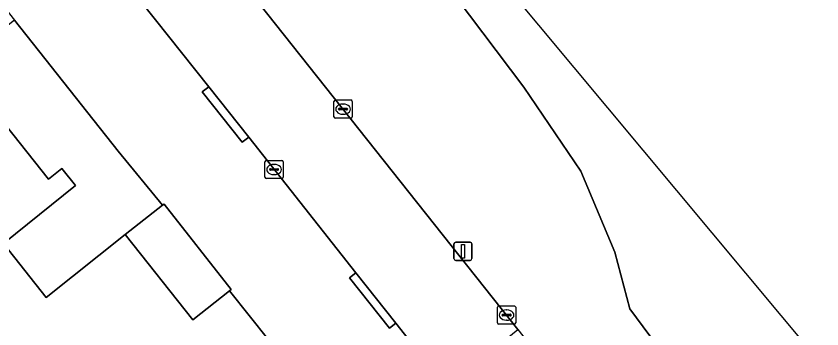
# Model space of a CAD drawing. Extents: x 164148 to 165261, y 382513 to 383432.
# Drawn here: x 165091.7 to 165135.92, y 382676.16 to 382693.32 of the extents above; entities that cross this region are included whole.
import ezdxf

# ---------------------------------------------------------------- set-up
doc = ezdxf.new("R2010")
doc.units = 0
for name, color, linetype in [('IMGEO_Erf', 7, 'Continuous'), ('IMGEO_Groenvoorziening', 7, 'Continuous'), ('IMGEO_Kolk', 7, 'Continuous'), ('IMGEO_Lichtmast', 7, 'Continuous'), ('IMGEO_Pand', 7, 'Continuous'), ('IMGEO_Rijbaan_lokaal_open', 7, 'Continuous'), ('IMGEO_Voetpad_open', 7, 'Continuous')]:
    doc.layers.add(name, color=color, linetype=linetype)

msp = doc.modelspace()

# ---------------------------------------------------------------- linework, layer by layer
at = {"layer": 'IMGEO_Erf'}
msp.add_lwpolyline([(165089.615, 382663.465), (165092.055, 382660.399), (165097.781, 382653.18), (165098.544, 382652.22), (165099.78, 382650.655), (165115.45, 382663.087), (165112.164, 382667.321), (165110.113, 382665.691), (165106.386, 382670.378), (165108.405, 382671.983), (165107.735, 382672.825), (165103.414, 382678.252), (165101.39, 382676.653), (165097.689, 382681.334), (165093.35, 382677.889), (165091.006, 382680.854), (165094.955, 382684.033), (165094.212, 382684.956), (165093.482, 382684.375), (165089.124, 382689.853)], dxfattribs=at)
at = {"layer": 'IMGEO_Groenvoorziening'}
for points in [[(165150.676, 382656.527), (165050.456, 382776.606), (165047.366, 382774.039), (165049.879, 382770.589), (165057.37, 382764.675), (165068.927, 382750), (165082.045, 382734.292), (165085.308, 382727.636), (165090.12, 382721.864), (165094.267, 382718.47), (165103.71, 382708.538), (165107.232, 382704.323), (165110.121, 382701.51), (165110.971, 382700.461), (165115.064, 382695.402), (165119.563, 382689.43), (165122.7, 382684.813), (165124.564, 382680.364), (165125.387, 382677.26), (165127.568, 382674.305), (165135.65, 382668.838), (165139.068, 382665.359)], [(165047.646, 382766.289), (165054.269, 382757.984), (165060.561, 382750.064), (165073.273, 382734.06), (165073.8, 382733.397), (165074.165, 382732.938), (165086.127, 382717.847), (165086.522, 382717.349), (165086.639, 382717.201), (165119.226, 382676.121), (165121.334, 382673.464), (165129.475, 382663.152), (165146.697, 382641.47)], [(165139.068, 382665.359), (165135.65, 382668.838), (165127.568, 382674.305), (165125.387, 382677.26), (165124.564, 382680.364), (165122.7, 382684.813), (165119.563, 382689.43), (165115.064, 382695.402), (165110.971, 382700.461), (165110.121, 382701.51), (165107.232, 382704.323), (165103.71, 382708.538), (165094.267, 382718.47)]]:
    msp.add_lwpolyline(points, dxfattribs=at)
at = {"layer": 'IMGEO_Kolk'}
for p, q in [((165109.216, 382688.721), (165110.068, 382688.721)), ((165109.141, 382687.795), (165109.141, 382688.647)), ((165109.443, 382688.264), (165109.841, 382688.264)), ((165109.629, 382688.501), (165109.654, 382688.501)), ((165110.142, 382688.647), (165110.142, 382687.795)), ((165109.4, 382688.215), (165109.4, 382688.227)), ((165109.838, 382688.178), (165109.44, 382688.178)), ((165109.652, 382687.941), (165109.627, 382687.941)), ((165109.884, 382688.227), (165109.884, 382688.215)), ((165110.068, 382687.721), (165109.216, 382687.721)), ((165105.355, 382684.48), (165105.355, 382685.332)), ((165105.43, 382685.406), (165106.282, 382685.406)), ((165105.843, 382685.186), (165105.868, 382685.186)), ((165106.356, 382685.332), (165106.356, 382684.48)), ((165105.614, 382684.9), (165105.614, 382684.912)), ((165106.052, 382684.863), (165105.654, 382684.863)), ((165105.657, 382684.949), (165106.055, 382684.949)), ((165106.098, 382684.912), (165106.098, 382684.9)), ((165106.282, 382684.406), (165105.43, 382684.406)), ((165105.866, 382684.626), (165105.841, 382684.626)), ((165118.117, 382676.492), (165118.117, 382677.344)), ((165118.192, 382677.418), (165119.044, 382677.418)), ((165118.605, 382677.198), (165118.63, 382677.198)), ((165119.118, 382677.344), (165119.118, 382676.492)), ((165118.376, 382676.912), (165118.376, 382676.924)), ((165118.814, 382676.875), (165118.416, 382676.875)), ((165118.419, 382676.961), (165118.817, 382676.961)), ((165118.86, 382676.924), (165118.86, 382676.912)), ((165119.044, 382676.418), (165118.192, 382676.418)), ((165118.628, 382676.638), (165118.603, 382676.638))]:
    msp.add_line(p, q, dxfattribs=at)
for points in [[(165109.216, 382688.721), (165110.068, 382688.721)], [(165109.141, 382687.795), (165109.141, 382688.647)], [(165110.142, 382688.647), (165110.142, 382687.795)], [(165110.068, 382687.721), (165109.216, 382687.721)], [(165105.355, 382684.48), (165105.355, 382685.332)], [(165105.43, 382685.406), (165106.282, 382685.406)], [(165106.356, 382685.332), (165106.356, 382684.48)], [(165106.282, 382684.406), (165105.43, 382684.406)], [(165118.117, 382676.492), (165118.117, 382677.344)], [(165118.192, 382677.418), (165119.044, 382677.418)], [(165119.118, 382677.344), (165119.118, 382676.492)], [(165119.044, 382676.418), (165118.192, 382676.418)]]:
    msp.add_lwpolyline(points, dxfattribs=at)
for centre, radius, start, end in [((165109.218, 382688.645), 0.0765, 91.552, 178.448), ((165109.218, 382688.645), 0.0765, 91.552, 178.448), ((165110.066, 382688.645), 0.0765, 1.552, 88.448), ((165110.066, 382688.645), 0.0765, 1.552, 88.448), ((165109.44, 382688.224), 0.0403, 85.8775, 175.7526), ((165109.845, 382688.226), 0.0386, 1.7309, 96.639), ((165109.218, 382687.797), 0.0765, 181.552, 268.448), ((165109.218, 382687.797), 0.0765, 181.552, 268.448), ((165109.437, 382688.214), 0.0366, 178.938, 274.7102), ((165109.841, 382688.221), 0.043, 264.8664, 352.4533), ((165110.066, 382687.797), 0.0765, 271.552, 358.448), ((165110.066, 382687.797), 0.0765, 271.552, 358.448), ((165105.432, 382685.33), 0.0765, 91.552, 178.448), ((165105.432, 382685.33), 0.0765, 91.552, 178.448), ((165106.28, 382685.33), 0.0765, 1.552, 88.448), ((165106.28, 382685.33), 0.0765, 1.552, 88.448), ((165105.654, 382684.909), 0.0403, 85.8775, 175.7526), ((165105.651, 382684.899), 0.0366, 178.938, 274.7102), ((165106.055, 382684.906), 0.043, 264.8664, 352.4533), ((165106.059, 382684.911), 0.0386, 1.7309, 96.639), ((165105.432, 382684.482), 0.0765, 181.552, 268.448), ((165105.432, 382684.482), 0.0765, 181.552, 268.448), ((165106.28, 382684.482), 0.0765, 271.552, 358.448), ((165106.28, 382684.482), 0.0765, 271.552, 358.448), ((165118.194, 382677.342), 0.0765, 91.552, 178.448), ((165118.194, 382677.342), 0.0765, 91.552, 178.448), ((165119.042, 382677.342), 0.0765, 1.552, 88.448), ((165119.042, 382677.342), 0.0765, 1.552, 88.448), ((165118.416, 382676.921), 0.0403, 85.8775, 175.7526), ((165118.413, 382676.911), 0.0366, 178.938, 274.7102), ((165118.817, 382676.918), 0.043, 264.8664, 352.4533), ((165118.821, 382676.923), 0.0386, 1.7309, 96.639), ((165118.194, 382676.494), 0.0765, 181.552, 268.448), ((165118.194, 382676.494), 0.0765, 181.552, 268.448), ((165119.042, 382676.494), 0.0765, 271.552, 358.448), ((165119.042, 382676.494), 0.0765, 271.552, 358.448)]:
    msp.add_arc(centre, radius, start, end, dxfattribs=at)
for centre, major_axis, ratio, start_param, end_param in [((165109.628, 382688.221), (-0.387, 0.002), 0.722429, 4.712389, 7.853982), ((165109.653, 382688.221), (-0.39, 0.002), 0.717154, 1.570796, 4.712389), ((165105.842, 382684.906), (-0.387, 0.002), 0.722429, 4.712389, 7.853982), ((165105.867, 382684.906), (-0.39, 0.002), 0.717154, 1.570796, 4.712389), ((165118.604, 382676.918), (-0.387, 0.002), 0.722429, 4.712389, 7.853982), ((165118.629, 382676.918), (-0.39, 0.002), 0.717154, 1.570796, 4.712389)]:
    msp.add_ellipse(centre, major_axis=major_axis, ratio=ratio, start_param=start_param, end_param=end_param, dxfattribs=at)
at = {"layer": 'IMGEO_Lichtmast'}
for p, q in [((165115.728, 382680.02), (165115.728, 382680.82)), ((165115.728, 382680.82), (165115.728, 382680.02)), ((165115.828, 382680.92), (165116.618, 382680.92)), ((165116.618, 382680.92), (165115.828, 382680.92)), ((165116.718, 382680.82), (165116.718, 382680.02)), ((165116.718, 382680.02), (165116.718, 382680.82)), ((165116.618, 382679.92), (165115.828, 382679.92)), ((165115.828, 382679.92), (165116.618, 382679.92))]:
    msp.add_line(p, q, dxfattribs=at)
msp.add_lwpolyline([(165116.148, 382680.795), (165116.298, 382680.795), (165116.298, 382680.045), (165116.148, 382680.045), (165116.148, 382680.795)], dxfattribs=at)
for centre, start, end in [((165115.828, 382680.82), 90, 180), ((165115.828, 382680.82), 90, 180), ((165116.618, 382680.82), 0, 90), ((165116.618, 382680.82), 360, 90), ((165115.828, 382680.02), 180, 270), ((165115.828, 382680.02), 180, 270), ((165116.618, 382680.02), 270, 0), ((165116.618, 382680.02), 270, 0)]:
    msp.add_arc(centre, 0.1, start, end, dxfattribs=at)
at = {"layer": 'IMGEO_Pand'}
for points in [[(165091.611, 382693.11), (165088.501, 382690.636), (165089.124, 382689.853), (165093.482, 382684.375), (165094.212, 382684.956), (165094.955, 382684.033), (165091.006, 382680.854), (165093.35, 382677.889), (165097.689, 382681.334), (165099.726, 382682.954), (165097.292, 382685.914)], [(165099.816, 382682.997), (165099.726, 382682.954), (165097.689, 382681.334), (165101.39, 382676.653), (165103.414, 382678.252), (165103.508, 382678.327)]]:
    msp.add_lwpolyline(points, close=True, dxfattribs=at)
at = {"layer": 'IMGEO_Rijbaan_lokaal_open'}
msp.add_lwpolyline([(165086.639, 382717.201), (165086.522, 382717.349), (165082.635, 382714.278), (165082.704, 382714.186), (165082.848, 382714.003), (165086.08, 382709.885), (165088.269, 382707.13), (165094.163, 382699.675), (165096.353, 382696.899), (165102.27, 382689.45), (165104.467, 382686.683), (165110.352, 382679.244), (165112.53, 382676.479), (165115.313, 382672.952), (165119.226, 382676.121)], close=True, dxfattribs=at)
at = {"layer": 'IMGEO_Voetpad_open'}
for points in [[(165072.302, 382716.019), (165075.534, 382713.536), (165079.25, 382708.878), (165079.143, 382708.794), (165083.519, 382703.328), (165083.606, 382703.398), (165087.33, 382698.715), (165087.241, 382698.644), (165091.611, 382693.11), (165097.292, 382685.914), (165099.726, 382682.954), (165099.816, 382682.997), (165103.508, 382678.327), (165103.414, 382678.252), (165107.735, 382672.825), (165108.405, 382671.983), (165108.499, 382672.058), (165112.226, 382667.371), (165112.164, 382667.321), (165115.45, 382663.087), (165119.133, 382664.199)], [(165117.536, 382670.135), (165115.313, 382672.952), (165112.53, 382676.479), (165112.19, 382676.199), (165109.997, 382678.966), (165110.352, 382679.244), (165104.467, 382686.683), (165104.098, 382686.407), (165101.914, 382689.173), (165102.27, 382689.45), (165096.353, 382696.899)]]:
    msp.add_lwpolyline(points, dxfattribs=at)
for points in [[(165102.27, 382689.45), (165101.914, 382689.173), (165104.098, 382686.407), (165104.467, 382686.683)], [(165110.352, 382679.244), (165109.997, 382678.966), (165112.19, 382676.199), (165112.53, 382676.479)]]:
    msp.add_lwpolyline(points, close=True, dxfattribs=at)

doc.saveas('drawing.dxf')
